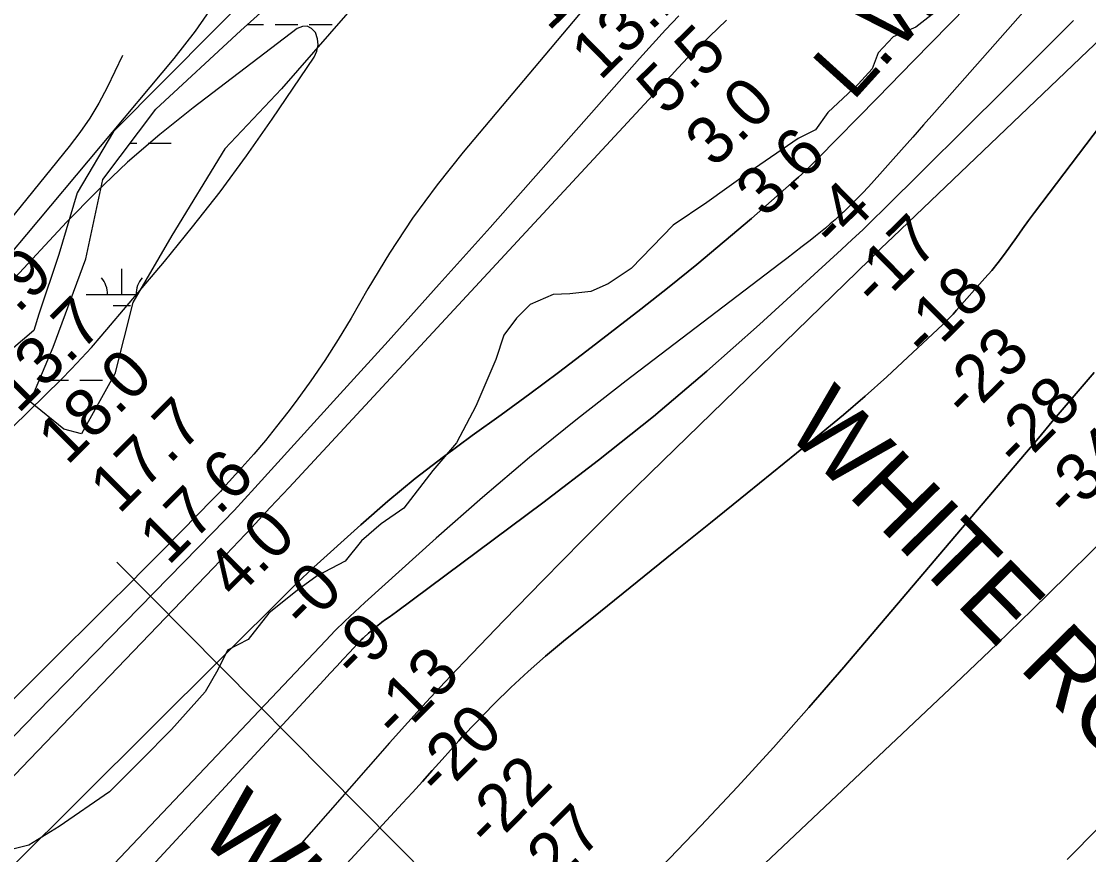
# Model space of a CAD drawing. Extents: x 3477039 to 3515015, y 546746 to 572297.
# Drawn here: x 3509416 to 3510914, y 560840 to 562010 of the extents above; entities that cross this region are included whole.
import ezdxf

# ---------------------------------------------------------------- set-up
doc = ezdxf.new("R2010")
doc.units = 0
for name, color, linetype in [('V-CHAN-NAID', 7, 'Continuous'), ('V-RIVR-EDGE', 7, 'Continuous'), ('V-RIVR-RANG', 7, 'Continuous'), ('V-SITE-VEGE', 7, 'Continuous'), ('V-TOPO-DPTH', 7, 'Continuous'), ('V-TOPO-GNAM-IDEN', 7, 'Continuous'), ('V-TOPO-MAJR', 7, 'Continuous'), ('V-TOPO-MINR', 7, 'Continuous'), ('V-TOPO-WATR', 7, 'Continuous'), ('V-TOPO-WATR-IDEN', 7, 'Continuous'), ('V-UTIL-IDEN', 7, 'Continuous'), ('V-UTIL-LINE', 7, 'Continuous'), ('V-WETL-SWMP', 7, 'Continuous')]:
    doc.layers.add(name, color=color, linetype=linetype)

msp = doc.modelspace()

# ---------------------------------------------------------------- linework, layer by layer
at = {"layer": 'V-RIVR-EDGE'}
msp.add_lwpolyline([(3510706.7, 562029.8), (3510671.1, 562002.3), (3510639.2, 561988.9), (3510618.3, 561966.3), (3510609.7, 561943.6), (3510590, 561922.2), (3510547.7, 561882.5), (3510530.4, 561858), (3510505.9, 561845.8), (3510437.2, 561798.8), (3510377.6, 561756.1), (3510330.4, 561724.3), (3510271.4, 561663.2), (3510239.5, 561641.9), (3510214.9, 561630.9), (3510185.5, 561627.9), (3510162.2, 561626.7), (3510129.7, 561612.7), (3510110.7, 561593.8), (3510092.9, 561569.9), (3510081.7, 561535.6), (3510068.8, 561506.2), (3510053.4, 561470.1), (3510026.3, 561418.7), (3509993.1, 561379.6), (3509952.6, 561327), (3509920.6, 561305), (3509893, 561281.2), (3509870.3, 561252.5), (3509831, 561231.7), (3509803.4, 561211.6), (3509762.9, 561179.2), (3509734, 561142.5), (3509705.1, 561127.3), (3509691.6, 561099.7), (3509673.7, 561069.1), (3509626.4, 561015.9), (3509584, 560973.1), (3509539.2, 560928.5), (3509468.6, 560879.7), (3509426.3, 560853.4), (3509373.5, 560840.7)], dxfattribs=at)
at = {"layer": 'V-SITE-VEGE'}
msp.add_lwpolyline([(3509972, 562286.2), (3509544.8, 561856), (3509494, 561769.8), (3509468.3, 561683.3), (3509440.4, 561599.1), (3509433.4, 561576.4), (3509401.2, 561549.2), (3509226, 561910.8), (3509172.2, 562036.6)], dxfattribs=at)
at = {"layer": 'V-TOPO-DPTH'}
for points in [[(3510768.7, 562058.7), (3510718.3, 562006.7), (3510667.8, 561954.9), (3510617.2, 561903.1), (3510533.7, 561817.8), (3510524.7, 561808.9), (3510515.6, 561800.1), (3510506.3, 561791.5), (3510496.8, 561783.1), (3510440.3, 561733.8), (3510402.2, 561701.2), (3510363.7, 561669), (3510324.7, 561637.5), (3510285.3, 561606.5), (3510209.4, 561547.9), (3510169.6, 561517.5), (3510129.5, 561487.5), (3510089, 561458), (3510048.3, 561428.8), (3510008, 561399.1), (3509968.4, 561368.5), (3509930, 561336.5), (3509892.3, 561303.6), (3509826.3, 561243.8), (3509817.9, 561236.1), (3509809.7, 561228.4), (3509801.5, 561220.5), (3509793.4, 561212.6), (3509205.7, 560627.9)], [(3509205.7, 560627.9), (3509793.4, 561212.6), (3509801.5, 561220.5), (3509809.7, 561228.4), (3509817.9, 561236.1), (3509826.3, 561243.8), (3509892.3, 561303.6), (3509930, 561336.5), (3509968.4, 561368.5), (3510008, 561399.1), (3510048.3, 561428.8), (3510089, 561458), (3510129.5, 561487.5), (3510169.6, 561517.5), (3510209.4, 561547.9), (3510285.3, 561606.5), (3510324.7, 561637.5), (3510363.7, 561669), (3510402.2, 561701.2), (3510440.3, 561733.8), (3510496.8, 561783.1), (3510506.3, 561791.5), (3510515.6, 561800.1), (3510524.7, 561808.9), (3510533.7, 561817.8), (3510617.2, 561903.1), (3510667.8, 561954.9), (3510718.3, 562006.7), (3510768.7, 562058.7)], [(3510315.4, 560694.6), (3510319.7, 560698), (3510325.5, 560702.8), (3510331.2, 560707.6), (3510336.7, 560712.6), (3510342.2, 560717.6), (3510685.8, 561041.7), (3510735.5, 561089), (3510785.1, 561136.4), (3510834.3, 561184.2), (3510883.3, 561232.1), (3510918.7, 561267), (3510949.8, 561297.8), (3510980.8, 561328.6), (3511011.7, 561359.6), (3511042.5, 561390.7), (3511686.2, 562043.4)], [(3510892.2, 562011.6), (3510796.4, 561915.5), (3510625.9, 561746.3), (3510611.4, 561732), (3510596.7, 561717.9), (3510581.8, 561703.9), (3510566.9, 561690.1), (3510451.5, 561584.7), (3510377.7, 561519.4), (3510302.8, 561455.7), (3510225.9, 561394.3), (3510147.8, 561334.3), (3509942, 561181.4), (3509936.9, 561177.7), (3509931.9, 561174), (3509926.9, 561170.3), (3509921.8, 561166.6), (3509921.1, 561166.1), (3509916.5, 561162.6), (3509911.9, 561159), (3509907.5, 561155.3), (3509903.1, 561151.5), (3509896.4, 561145.4), (3509895.4, 561144.5), (3509892.7, 561141.8), (3509876.4, 561124.3), (3509867.3, 561114.6), (3509858.3, 561104.8), (3509849.2, 561095.1), (3509840.2, 561085.4), (3509206.8, 560400.6)], [(3509206.8, 560400.6), (3509840.2, 561085.4), (3509849.2, 561095.1), (3509858.3, 561104.8), (3509867.3, 561114.6), (3509876.4, 561124.3), (3509892.7, 561141.8), (3509895.4, 561144.5), (3509896.4, 561145.4), (3509903.1, 561151.5), (3509907.5, 561155.3), (3509911.9, 561159), (3509916.5, 561162.6), (3509921.1, 561166.1), (3509921.8, 561166.6), (3509926.9, 561170.3), (3509931.9, 561174), (3509936.9, 561177.7), (3509942, 561181.4), (3510147.8, 561334.3), (3510225.9, 561394.3), (3510302.8, 561455.7), (3510377.7, 561519.4), (3510451.5, 561584.7), (3510566.9, 561690.1), (3510581.8, 561703.9), (3510596.7, 561717.9), (3510611.4, 561732), (3510625.9, 561746.3), (3510796.4, 561915.5), (3510892.2, 562011.6)], [(3510338.5, 562018.4), (3510319.8, 561998.5), (3510301.3, 561978.4), (3510283.1, 561958.1), (3510144.7, 561801.4), (3510073.5, 561721.2), (3510002.2, 561641.2), (3509930.5, 561561.6), (3509858.6, 561482.1), (3509743.5, 561355.3), (3509728.9, 561339.4), (3509714.2, 561323.7), (3509699.3, 561308.1), (3509684.4, 561292.6), (3509437.3, 561039.7), (3509359.3, 560960.1)], [(3509349, 560260.4), (3509950.7, 560912.6), (3509964.6, 560927.8), (3509978.5, 560943.1), (3509992.4, 560958.4), (3510006.1, 560973.9), (3510029.6, 561000.3), (3510031.6, 561002.5), (3510033.6, 561004.7), (3510035.7, 561006.9), (3510037.7, 561009), (3510079.5, 561051.9), (3510102.9, 561075), (3510126.8, 561097.6), (3510151.5, 561119.2), (3510176.7, 561140.3), (3510228.5, 561181.9), (3510280, 561223.4), (3510331.4, 561264.9), (3510382.8, 561306.4), (3510434.2, 561348), (3510538.3, 561432.3), (3510569.4, 561458.1), (3510600.1, 561484.3), (3510630.2, 561511.3), (3510660, 561538.7), (3510708.5, 561584.4), (3510713.6, 561589.3), (3510718.6, 561594.3), (3510723.4, 561599.5), (3510728.2, 561604.7), (3510768.1, 561649.7), (3510777.6, 561660.7), (3510786.7, 561671.9), (3510795.4, 561683.5), (3510803.9, 561695.2), (3510812.2, 561707.1), (3510820.6, 561718.9), (3510829.2, 561730.6), (3510837.9, 561742.2), (3510940.6, 561877.9)], [(3509349, 560260.4), (3509950.7, 560912.6), (3509964.6, 560927.8), (3509978.5, 560943.1), (3509992.4, 560958.4), (3510006.1, 560973.9), (3510029.6, 561000.3), (3510031.6, 561002.5), (3510033.6, 561004.7), (3510035.7, 561006.9), (3510037.7, 561009), (3510079.5, 561051.9), (3510102.9, 561075), (3510126.8, 561097.6), (3510151.5, 561119.2), (3510176.7, 561140.3), (3510228.5, 561181.9), (3510280, 561223.4), (3510331.4, 561264.9), (3510382.8, 561306.4), (3510434.2, 561348), (3510538.3, 561432.3), (3510569.4, 561458.1), (3510600.1, 561484.3), (3510630.2, 561511.3), (3510660, 561538.7), (3510708.5, 561584.4), (3510713.6, 561589.3), (3510718.6, 561594.3), (3510723.4, 561599.5), (3510728.2, 561604.7), (3510768.1, 561649.7), (3510777.6, 561660.7), (3510786.7, 561671.9), (3510795.4, 561683.5), (3510803.9, 561695.2), (3510812.2, 561707.1), (3510820.6, 561718.9), (3510829.2, 561730.6), (3510837.9, 561742.2), (3510940.6, 561877.9)], [(3510921.6, 561517.4), (3510901.9, 561494.4), (3510882.3, 561471.4), (3510862.7, 561448.4), (3510843.1, 561425.3), (3510823.5, 561402.2), (3510570, 561103.4), (3510521.1, 561046.8), (3510471.4, 560990.7), (3510420.8, 560935.5), (3510369.5, 560880.9), (3510281.5, 560788.9)], [(3510281.5, 560788.9), (3510369.5, 560880.9), (3510420.8, 560935.5), (3510471.4, 560990.7), (3510521.1, 561046.8), (3510570, 561103.4), (3510823.5, 561402.2), (3510843.1, 561425.3), (3510862.7, 561448.4), (3510882.3, 561471.4), (3510901.9, 561494.4), (3510921.6, 561517.4)], [(3510918.7, 561267), (3510883.3, 561232.1), (3510834.3, 561184.2), (3510785.1, 561136.4), (3510735.5, 561089), (3510685.8, 561041.7), (3510342.2, 560717.6)]]:
    msp.add_lwpolyline(points, dxfattribs=at)
at = {"layer": 'V-TOPO-MAJR'}
for points in [[(3509557.6, 561962.3), (3509535.9, 561917.6), (3509524.4, 561895.7), (3509511.8, 561874.5), (3509497.8, 561854.2), (3509482.9, 561834.5), (3509381.1, 561709.8)], [(3511153, 561106), (3510883.4, 560833.4)]]:
    msp.add_lwpolyline(points, dxfattribs=at)
at = {"layer": 'V-TOPO-MINR'}
for points in [[(3510966.7, 562188), (3510697.5, 561882.7), (3510682.1, 561865.2), (3510666.7, 561847.7), (3510651.2, 561830.2), (3510635.7, 561812.7), (3510620.6, 561795.7), (3510612.6, 561786.8), (3510604.5, 561778), (3510596.2, 561769.4), (3510587.9, 561760.9), (3510573.6, 561746.6), (3510570.9, 561744), (3510569.6, 561742.7), (3510568.2, 561741.4), (3510557.7, 561731.9), (3510551, 561725.9), (3510544.3, 561720.1), (3510537.4, 561714.4), (3510530.4, 561708.8), (3510522.7, 561702.9), (3510511.8, 561694.4), (3510500.9, 561686), (3510489.9, 561677.6), (3510479, 561669.2), (3510264.5, 561505.7), (3510196.3, 561452.4), (3510129, 561398), (3510063, 561341.9), (3509998, 561284.8), (3509897.6, 561194.5), (3509883.6, 561181.5), (3509869.7, 561168.4), (3509856.2, 561154.9), (3509842.9, 561141.2), (3509239.7, 560504.5)], [(3510996, 562048), (3510912.6, 561969.2), (3510639.1, 561707.7), (3510630.7, 561699.7), (3510622.5, 561691.8), (3510614.2, 561683.7), (3510605.9, 561675.7), (3510315.8, 561393.4), (3510259.4, 561337.9), (3510203.4, 561282.1), (3510147.9, 561225.8), (3510092.8, 561169), (3510036.7, 561110.6), (3510010.1, 561082.7), (3509983.8, 561054.5), (3509958, 561025.9), (3509932.3, 560997.1), (3509352.7, 560336.6)], [(3510205.1, 562028), (3510036, 561826.9), (3509999.5, 561781), (3509964.7, 561734), (3509932.5, 561685.1), (3509902, 561635), (3509878.4, 561593.8), (3509860.4, 561563.8), (3509841.7, 561534.3), (3509821.9, 561505.5), (3509801.3, 561477.2), (3509789.5, 561461.6), (3509774, 561441.7), (3509758.2, 561422.1), (3509741.9, 561402.8), (3509725.2, 561383.9), (3509698.5, 561354.3), (3509695, 561350.4), (3509691.4, 561346.5), (3509687.7, 561342.7), (3509684, 561338.9), (3509641, 561295.1), (3509615.7, 561269.5), (3509590.3, 561244), (3509564.9, 561218.5), (3509539.5, 561193.1), (3508991.5, 560648)], [(3509687.3, 562036.5), (3509659.5, 561996.7), (3509629.7, 561958.3), (3509423.1, 561711.3), (3509401, 561685)], [(3510892.2, 562011.6), (3510796.4, 561915.5), (3510625.9, 561746.3), (3510611.4, 561732), (3510596.7, 561717.9), (3510581.8, 561703.9), (3510566.9, 561690.1), (3510451.5, 561584.7), (3510377.7, 561519.4), (3510302.8, 561455.7), (3510225.9, 561394.3), (3510147.8, 561334.3), (3509942, 561181.4), (3509936.9, 561177.7), (3509931.9, 561174), (3509926.9, 561170.3), (3509921.8, 561166.6), (3509921.1, 561166.1), (3509916.5, 561162.6), (3509911.9, 561159), (3509907.5, 561155.3), (3509903.1, 561151.5), (3509896.4, 561145.4), (3509895.4, 561144.5), (3509892.7, 561141.8), (3509876.4, 561124.3), (3509867.3, 561114.6), (3509858.3, 561104.8), (3509849.2, 561095.1), (3509840.2, 561085.4), (3509206.8, 560400.6)], [(3510405.4, 562012.2), (3510357.7, 561966.2), (3510354.6, 561963.1), (3510353.1, 561961.6), (3510351.7, 561960), (3510337, 561944.5), (3510328.3, 561935.1), (3510319.5, 561925.7), (3510310.8, 561916.4), (3510302, 561907), (3509791.4, 561355.9), (3509765, 561327.6), (3509738.5, 561299.4), (3509711.9, 561271.3), (3509685.2, 561243.3), (3509416.2, 560962.6), (3509347.2, 560890.2)], [(3510338.5, 562018.4), (3510319.8, 561998.5), (3510301.3, 561978.4), (3510283.1, 561958.1), (3510144.7, 561801.4), (3510073.5, 561721.2), (3510002.2, 561641.2), (3509930.5, 561561.6), (3509858.6, 561482.1), (3509743.5, 561355.3), (3509728.9, 561339.4), (3509714.2, 561323.7), (3509699.3, 561308.1), (3509684.4, 561292.6), (3509437.3, 561039.7), (3509359.3, 560960.1)], [(3509197.8, 561239.6), (3509471.4, 561507.7), (3509486, 561522.3), (3509500.3, 561537.3), (3509514.1, 561552.6), (3509527.7, 561568.2), (3509616.4, 561673.1), (3509656.1, 561721.7), (3509694.8, 561771.1), (3509731.8, 561821.7), (3509767.8, 561873.1), (3509826.8, 561960.3), (3509830.6, 561968.8), (3509832.5, 561977.4), (3509831.5, 561986.1), (3509828.5, 561994.9), (3509823, 562000.5), (3509816.9, 562003.7), (3509810.1, 562003.3), (3509802.8, 562000.5), (3509656.7, 561889.1), (3509609.9, 561851.5), (3509564.5, 561812.5), (3509521.1, 561771.1), (3509479.1, 561728.3), (3509400.8, 561644.3)], [(3510940.6, 561877.9), (3510837.9, 561742.2), (3510829.2, 561730.6), (3510820.6, 561718.9), (3510812.2, 561707.1), (3510803.9, 561695.2), (3510795.4, 561683.5), (3510786.7, 561671.9), (3510777.6, 561660.7), (3510768.1, 561649.7), (3510728.2, 561604.7), (3510723.4, 561599.5), (3510718.6, 561594.3), (3510713.6, 561589.3), (3510708.5, 561584.4), (3510660, 561538.7), (3510630.2, 561511.3), (3510600.1, 561484.3), (3510569.4, 561458.1), (3510538.3, 561432.3), (3510434.2, 561348), (3510382.8, 561306.4), (3510331.4, 561264.9), (3510280, 561223.4), (3510228.5, 561181.9), (3510176.7, 561140.3), (3510151.5, 561119.2), (3510126.8, 561097.6), (3510102.9, 561075), (3510079.5, 561051.9), (3510037.7, 561009), (3510035.7, 561006.9), (3510033.6, 561004.7), (3510031.6, 561002.5), (3510029.6, 561000.3), (3510006.1, 560973.9), (3509992.4, 560958.4), (3509978.5, 560943.1), (3509964.6, 560927.8), (3509950.7, 560912.6), (3509349, 560260.4)], [(3510921.6, 561517.4), (3510901.9, 561494.4), (3510882.3, 561471.4), (3510862.7, 561448.4), (3510843.1, 561425.3), (3510823.5, 561402.2), (3510570, 561103.4), (3510521.1, 561046.8), (3510471.4, 560990.7), (3510420.8, 560935.5), (3510369.5, 560880.9), (3510281.5, 560788.9)], [(3510918.7, 561267), (3510883.3, 561232.1), (3510834.3, 561184.2), (3510785.1, 561136.4), (3510735.5, 561089), (3510685.8, 561041.7), (3510342.2, 560717.6)]]:
    msp.add_lwpolyline(points, dxfattribs=at)
at = {"layer": 'V-TOPO-WATR'}
msp.add_lwpolyline([(3510768.7, 562058.7), (3510718.3, 562006.7), (3510667.8, 561954.9), (3510617.2, 561903.1), (3510533.7, 561817.8), (3510524.7, 561808.9), (3510515.6, 561800.1), (3510506.3, 561791.5), (3510496.8, 561783.1), (3510440.3, 561733.8), (3510402.2, 561701.2), (3510363.7, 561669), (3510324.7, 561637.5), (3510285.3, 561606.5), (3510209.4, 561547.9), (3510169.6, 561517.5), (3510129.5, 561487.5), (3510089, 561458), (3510048.3, 561428.8), (3510008, 561399.1), (3509968.4, 561368.5), (3509930, 561336.5), (3509892.3, 561303.6), (3509826.3, 561243.8), (3509817.9, 561236.1), (3509809.7, 561228.4), (3509801.5, 561220.5), (3509793.4, 561212.6), (3509205.7, 560627.9)], dxfattribs=at)
at = {"layer": 'V-UTIL-LINE'}
msp.add_line((3511302, 559481.1), (3509549.8, 561251.1), dxfattribs=at)
at = {"layer": 'V-WETL-SWMP'}
for p, q in [((3509732.9, 562005.9), (3509755.7, 562005.9)), ((3509771.7, 562005.9), (3509803.7, 562005.9)), ((3509819.7, 562005.9), (3509851.7, 562005.9)), ((3509568.3, 561839.4), (3509577.8, 561839.4)), ((3509593.8, 561839.4), (3509625.8, 561839.4)), ((3509556.7, 561626.8), (3509556.7, 561662.8)), ((3509506.7, 561626.8), (3509578.6, 561626.8)), ((3509544.7, 561611.4), (3509568.7, 561611.4)), ((3509449.8, 561506.7), (3509481.8, 561506.7)), ((3509497.8, 561506.7), (3509529.8, 561506.7))]:
    msp.add_line(p, q, dxfattribs=at)
msp.add_lwpolyline([(3509893.1, 562044.8), (3509780.9, 561915.5), (3509701.5, 561831.5), (3509626.9, 561709.9), (3509572.1, 561615.6), (3509546.8, 561515.3), (3509499.9, 561431.1), (3509475.4, 561437.8), (3509428, 561476.4), (3509460.3, 561552.8), (3509506, 561676.8), (3509529.9, 561788.6), (3509604.3, 561887.1), (3509723.7, 561997.6), (3509828.4, 562092.2)], dxfattribs=at)
for centre, start, end in [((3509501.4, 561627.3), 359.2282, 40.7718), ((3509611.9, 561627.3), 139.2282, 180.7719)]:
    msp.add_arc(centre, 35.2, start, end, dxfattribs=at)

# ---------------------------------------------------------------- texts
at = {"layer": 'V-CHAN-NAID'}
msp.add_text('WHITE ROSE "141" (141.2)', height=100, rotation=315.3745, dxfattribs=at).set_placement((3509661.7, 560867.6))
at = {"layer": 'V-RIVR-RANG'}
for s, rotation, p in [('17.2', 44.4783, (3510155.9, 561995.4)), ('13.1', 44.4783, (3510227.9, 561925.9)), ('5.5', 44.4783, (3510320.1, 561876.3)), ('3.0', 44.4783, (3510388.3, 561803.1)), ('3.6', 44.4783, (3510459.3, 561732.7)), ('-4', 44.4783, (3510556.8, 561688.3)), ('-17', 44.7619, (3510616.1, 561605.9)), ('14.9', 44.8983, (3509340.3, 561528.8)), ('-18', 44.7619, (3510686.2, 561534.6)), ('13.7', 44.8983, (3509411.3, 561458.3)), ('-23', 44.7619, (3510742.5, 561449.6)), ('18.0', 44.8983, (3509480, 561385.6)), ('-28', 44.7619, (3510814.7, 561380.3)), ('17.7', 44.8983, (3509552.8, 561317)), ('-34', 44.7619, (3510885.1, 561309.3)), ('17.6', 44.8983, (3509622.2, 561245.1)), ('4.0', 44.8983, (3509715.8, 561197.1)), ('-0', 45.1802, (3509813.9, 561153.4)), ('-9', 45.1802, (3509885.4, 561083.5)), ('-13', 45.1802, (3509943, 560999.5)), ('-20', 45.1802, (3510003.5, 560918.6)), ('-22', 45.1802, (3510073, 560846.6)), ('-27', 45.1802, (3510145.4, 560777.6))]:
    msp.add_text(s, height=67, rotation=rotation, dxfattribs=at).set_placement(p)
at = {"layer": 'V-TOPO-GNAM-IDEN'}
msp.add_text('WHITE ROSE LDG.', height=100, rotation=314.6553, dxfattribs=at).set_placement((3510485.2, 561435.3))
at = {"layer": 'V-TOPO-WATR-IDEN'}
msp.add_text('L.W.R.P.', height=83, rotation=47.8668, dxfattribs=at).set_placement((3510582.6, 561897.1))
at = {"layer": 'V-UTIL-IDEN'}
msp.add_text('POLICE JURY - ST. JOHN PARISH', height=83, rotation=307.2101, dxfattribs=at).set_placement((3510789.9, 562762.8))

doc.saveas('drawing.dxf')
